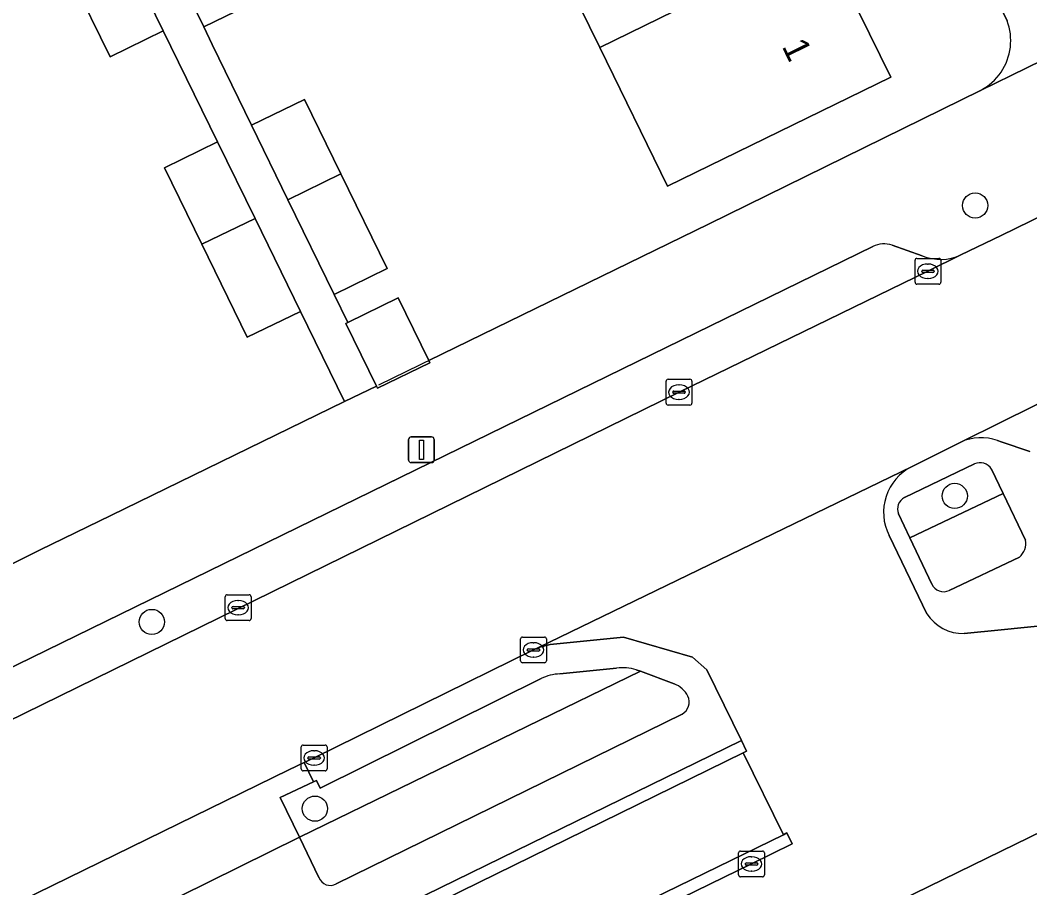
# Model space of a CAD drawing. Extents: x 160455 to 162082, y 388339 to 389736.
# Drawn here: x 160961.98 to 161001.11, y 388927.38 to 388961.02 of the extents above; entities that cross this region are included whole.
import ezdxf

# ---------------------------------------------------------------- set-up
doc = ezdxf.new("R2010")
doc.units = 0
for name, color, linetype in [('IMGEO_Boom', 7, 'Continuous'), ('IMGEO_Erf', 7, 'Continuous'), ('IMGEO_Groenvoorziening', 7, 'Continuous'), ('IMGEO_Kolk', 7, 'Continuous'), ('IMGEO_Lichtmast', 7, 'Continuous'), ('IMGEO_Muur', 7, 'Continuous'), ('IMGEO_Pand', 7, 'Continuous'), ('IMGEO_Pand_nummerreeks', 7, 'Continuous'), ('IMGEO_Parkeervlak_open', 7, 'Continuous'), ('IMGEO_Rijbaan_lokaal_gesloten', 7, 'Continuous'), ('IMGEO_Rijbaan_lokaal_open', 7, 'Continuous'), ('IMGEO_Voetpad_open', 7, 'Continuous')]:
    doc.layers.add(name, color=color, linetype=linetype)

msp = doc.modelspace()

# ---------------------------------------------------------------- linework, layer by layer
at = {"layer": 'IMGEO_Boom'}
for centre in [(160998.994, 388953.831), (160998.203, 388942.573), (160967.077, 388937.688), (160973.401, 388930.45)]:
    msp.add_circle(centre, 0.489, dxfattribs=at)
at = {"layer": 'IMGEO_Erf'}
for points in [[(160951.165, 388934.782), (160962.079, 388940.151), (160962.749, 388940.478), (160965.493, 388941.816), (160974.545, 388946.231), (160972.835, 388949.729), (160970.778, 388948.723), (160969.014, 388952.332), (160967.567, 388955.292), (160969.624, 388956.297), (160967.813, 388959.998), (160967.515, 388960.608), (160965.458, 388959.602), (160963.977, 388962.631), (160962.545, 388965.561), (160964.602, 388966.566), (160962.802, 388970.25), (160962.524, 388970.818), (160960.467, 388969.813), (160958.963, 388972.89), (160957.534, 388975.814)], [(160994.078, 388962.183), (160995.724, 388958.813), (160987.069, 388954.587), (160984.44, 388959.961), (160982.069, 388964.807)], [(160971.146, 388961.759), (160969.089, 388960.754), (160969.418, 388960.08), (160970.94, 388956.941), (160972.998, 388957.946), (160974.409, 388955.057), (160976.203, 388951.385), (160974.146, 388950.38), (160974.676, 388949.296), (160976.632, 388950.251), (160977.82, 388947.82), (160988.661, 388953.113), (160999.198, 388958.296)], [(161000.234, 388960.992), (161000, 388961.47)]]:
    msp.add_lwpolyline(points, dxfattribs=at)
for centre, radius, start, end in [((160998.203, 388960.225), 2.171, 325.8712, 20.6824), ((160998.213, 388960.215), 2.157, 297.1704, 325.9457)]:
    msp.add_arc(centre, radius, start, end, dxfattribs=at)
at = {"layer": 'IMGEO_Groenvoorziening'}
for points in [[(160998.965, 388943.817), (160996.26, 388942.512)], [(161000.084, 388942.668), (160999.632, 388943.615)], [(160996.02, 388941.882), (160996.463, 388940.951), (161000.084, 388942.668)], [(161000.084, 388942.668), (160996.463, 388940.951), (160997.318, 388939.151)], [(161000.944, 388940.865), (161000.084, 388942.668)], [(160997.984, 388938.912), (161000.708, 388940.2)], [(160985.091, 388935.897), (160982.895, 388935.674)], [(160986.019, 388935.774), (160985.859, 388935.833)], [(160982.171, 388935.491), (160973.599, 388931.241), (160973.458, 388931.54), (160973.343, 388931.486), (160972.059, 388930.889), (160972.801, 388929.345), (160986.019, 388935.774)], [(160987.325, 388935.292), (160986.019, 388935.774), (160972.801, 388929.345), (160973.553, 388927.779)], [(160974.221, 388927.534), (160987.631, 388934.117)]]:
    msp.add_lwpolyline(points, dxfattribs=at)
for centre, radius, start, end in [((160999.18, 388943.326), 0.536, 32.6054, 113.6969), ((160996.475, 388942.069), 0.492, 115.9501, 202.341), ((161000.285, 388940.724), 0.673, 308.8634, 12.0584), ((160997.765, 388939.35), 0.489, 203.9653, 296.5528), ((160985.326, 388934.072), 1.84, 73.1507, 97.322), ((160982.954, 388933.917), 1.758, 91.9235, 116.4467), ((160986.957, 388934.347), 1.014, 27.2866, 68.7034), ((160987.375, 388934.585), 0.534, 298.6622, 25.1617), ((160973.993, 388927.944), 0.47, 200.6192, 299.0981)]:
    msp.add_arc(centre, radius, start, end, dxfattribs=at)
at = {"layer": 'IMGEO_Kolk'}
for p, q in [((160996.664, 388950.857), (160996.664, 388951.709)), ((160996.739, 388951.783), (160997.591, 388951.783)), ((160997.152, 388951.563), (160997.177, 388951.563)), ((160997.665, 388951.709), (160997.665, 388950.857)), ((160996.923, 388951.277), (160996.923, 388951.289)), ((160997.361, 388951.24), (160996.963, 388951.24)), ((160996.966, 388951.326), (160997.364, 388951.326)), ((160997.407, 388951.289), (160997.407, 388951.277)), ((160997.591, 388950.783), (160996.739, 388950.783)), ((160997.175, 388951.003), (160997.15, 388951.003)), ((160987.013, 388946.171), (160987.013, 388947.023)), ((160987.088, 388947.097), (160987.94, 388947.097)), ((160987.501, 388946.877), (160987.526, 388946.877)), ((160988.014, 388947.023), (160988.014, 388946.171)), ((160987.272, 388946.591), (160987.272, 388946.603)), ((160987.71, 388946.554), (160987.312, 388946.554)), ((160987.315, 388946.64), (160987.713, 388946.64)), ((160987.756, 388946.603), (160987.756, 388946.591)), ((160987.94, 388946.097), (160987.088, 388946.097)), ((160987.524, 388946.317), (160987.499, 388946.317)), ((160969.924, 388937.816), (160969.924, 388938.668)), ((160969.999, 388938.742), (160970.851, 388938.742)), ((160970.925, 388938.668), (160970.925, 388937.816)), ((160970.183, 388938.236), (160970.183, 388938.248)), ((160970.621, 388938.199), (160970.223, 388938.199)), ((160970.226, 388938.285), (160970.624, 388938.285)), ((160970.412, 388938.522), (160970.437, 388938.522)), ((160970.667, 388938.248), (160970.667, 388938.236)), ((160970.435, 388937.962), (160970.41, 388937.962)), ((160970.851, 388937.742), (160969.999, 388937.742)), ((160981.372, 388936.178), (160981.372, 388937.03)), ((160981.447, 388937.104), (160982.299, 388937.104)), ((160982.373, 388937.03), (160982.373, 388936.178)), ((160981.674, 388936.647), (160982.072, 388936.647)), ((160981.86, 388936.884), (160981.885, 388936.884)), ((160981.631, 388936.598), (160981.631, 388936.61)), ((160982.069, 388936.561), (160981.671, 388936.561)), ((160981.883, 388936.324), (160981.858, 388936.324)), ((160982.115, 388936.61), (160982.115, 388936.598)), ((160982.299, 388936.104), (160981.447, 388936.104)), ((160972.868, 388931.99), (160972.868, 388932.842)), ((160972.943, 388932.916), (160973.795, 388932.916)), ((160973.869, 388932.842), (160973.869, 388931.99)), ((160973.127, 388932.41), (160973.127, 388932.422)), ((160973.565, 388932.373), (160973.167, 388932.373)), ((160973.17, 388932.459), (160973.568, 388932.459)), ((160973.356, 388932.696), (160973.381, 388932.696)), ((160973.611, 388932.422), (160973.611, 388932.41)), ((160973.379, 388932.136), (160973.354, 388932.136)), ((160973.795, 388931.916), (160972.943, 388931.916)), ((160989.901, 388928.806), (160990.753, 388928.806)), ((160989.826, 388927.88), (160989.826, 388928.732)), ((160990.314, 388928.586), (160990.339, 388928.586)), ((160990.827, 388928.732), (160990.827, 388927.88)), ((160990.085, 388928.3), (160990.085, 388928.312)), ((160990.523, 388928.263), (160990.125, 388928.263)), ((160990.128, 388928.349), (160990.526, 388928.349)), ((160990.337, 388928.026), (160990.312, 388928.026)), ((160990.569, 388928.312), (160990.569, 388928.3)), ((160990.753, 388927.806), (160989.901, 388927.806))]:
    msp.add_line(p, q, dxfattribs=at)
for points in [[(160996.664, 388950.857), (160996.664, 388951.709)], [(160996.739, 388951.783), (160997.591, 388951.783)], [(160997.665, 388951.709), (160997.665, 388950.857)], [(160997.591, 388950.783), (160996.739, 388950.783)], [(160987.013, 388946.171), (160987.013, 388947.023)], [(160987.088, 388947.097), (160987.94, 388947.097)], [(160988.014, 388947.023), (160988.014, 388946.171)], [(160987.94, 388946.097), (160987.088, 388946.097)], [(160969.924, 388937.816), (160969.924, 388938.668)], [(160969.999, 388938.742), (160970.851, 388938.742)], [(160970.925, 388938.668), (160970.925, 388937.816)], [(160970.851, 388937.742), (160969.999, 388937.742)], [(160981.372, 388936.178), (160981.372, 388937.03)], [(160981.447, 388937.104), (160982.299, 388937.104)], [(160982.373, 388937.03), (160982.373, 388936.178)], [(160982.299, 388936.104), (160981.447, 388936.104)], [(160972.868, 388931.99), (160972.868, 388932.842)], [(160972.943, 388932.916), (160973.795, 388932.916)], [(160973.869, 388932.842), (160973.869, 388931.99)], [(160973.795, 388931.916), (160972.943, 388931.916)], [(160989.901, 388928.806), (160990.753, 388928.806)], [(160989.826, 388927.88), (160989.826, 388928.732)], [(160990.827, 388928.732), (160990.827, 388927.88)], [(160990.753, 388927.806), (160989.901, 388927.806)]]:
    msp.add_lwpolyline(points, dxfattribs=at)
for centre, radius, start, end in [((160996.741, 388951.707), 0.0765, 91.552, 178.448), ((160996.741, 388951.707), 0.0765, 91.552, 178.448), ((160997.589, 388951.707), 0.0765, 1.552, 88.448), ((160997.589, 388951.707), 0.0765, 1.552, 88.448), ((160996.963, 388951.286), 0.0403, 85.8775, 175.7526), ((160996.96, 388951.276), 0.0366, 178.938, 274.7102), ((160997.364, 388951.283), 0.043, 264.8664, 352.4533), ((160997.368, 388951.288), 0.0386, 1.7309, 96.639), ((160996.741, 388950.859), 0.0765, 181.552, 268.448), ((160996.741, 388950.859), 0.0765, 181.552, 268.448), ((160997.589, 388950.859), 0.0765, 271.552, 358.448), ((160997.589, 388950.859), 0.0765, 271.552, 358.448), ((160987.09, 388947.021), 0.0765, 91.552, 178.448), ((160987.09, 388947.021), 0.0765, 91.552, 178.448), ((160987.938, 388947.021), 0.0765, 1.552, 88.448), ((160987.938, 388947.021), 0.0765, 1.552, 88.448), ((160987.312, 388946.6), 0.0403, 85.8775, 175.7526), ((160987.309, 388946.59), 0.0366, 178.938, 274.7102), ((160987.713, 388946.597), 0.043, 264.8664, 352.4533), ((160987.717, 388946.602), 0.0386, 1.7309, 96.639), ((160987.09, 388946.173), 0.0765, 181.552, 268.448), ((160987.09, 388946.173), 0.0765, 181.552, 268.448), ((160987.938, 388946.173), 0.0765, 271.552, 358.448), ((160987.938, 388946.173), 0.0765, 271.552, 358.448), ((160970.001, 388938.666), 0.0765, 91.552, 178.448), ((160970.001, 388938.666), 0.0765, 91.552, 178.448), ((160970.849, 388938.666), 0.0765, 1.552, 88.448), ((160970.849, 388938.666), 0.0765, 1.552, 88.448), ((160970.223, 388938.245), 0.0403, 85.8775, 175.7526), ((160970.22, 388938.235), 0.0366, 178.938, 274.7102), ((160970.624, 388938.242), 0.043, 264.8664, 352.4533), ((160970.628, 388938.247), 0.0386, 1.7309, 96.639), ((160970.001, 388937.818), 0.0765, 181.552, 268.448), ((160970.001, 388937.818), 0.0765, 181.552, 268.448), ((160970.849, 388937.818), 0.0765, 271.552, 358.448), ((160970.849, 388937.818), 0.0765, 271.552, 358.448), ((160981.449, 388937.028), 0.0765, 91.552, 178.448), ((160981.449, 388937.028), 0.0765, 91.552, 178.448), ((160982.297, 388937.028), 0.0765, 1.552, 88.448), ((160982.297, 388937.028), 0.0765, 1.552, 88.448), ((160981.671, 388936.607), 0.0403, 85.8775, 175.7526), ((160982.076, 388936.609), 0.0386, 1.7309, 96.639), ((160981.668, 388936.597), 0.0366, 178.938, 274.7102), ((160982.072, 388936.604), 0.043, 264.8664, 352.4533), ((160981.449, 388936.18), 0.0765, 181.552, 268.448), ((160981.449, 388936.18), 0.0765, 181.552, 268.448), ((160982.297, 388936.18), 0.0765, 271.552, 358.448), ((160982.297, 388936.18), 0.0765, 271.552, 358.448), ((160972.945, 388932.84), 0.0765, 91.552, 178.448), ((160972.945, 388932.84), 0.0765, 91.552, 178.448), ((160973.793, 388932.84), 0.0765, 1.552, 88.448), ((160973.793, 388932.84), 0.0765, 1.552, 88.448), ((160973.167, 388932.419), 0.0403, 85.8775, 175.7526), ((160973.164, 388932.409), 0.0366, 178.938, 274.7102), ((160973.568, 388932.416), 0.043, 264.8664, 352.4533), ((160973.572, 388932.421), 0.0386, 1.7309, 96.639), ((160972.945, 388931.992), 0.0765, 181.552, 268.448), ((160972.945, 388931.992), 0.0765, 181.552, 268.448), ((160973.793, 388931.992), 0.0765, 271.552, 358.448), ((160973.793, 388931.992), 0.0765, 271.552, 358.448), ((160989.903, 388928.73), 0.0765, 91.552, 178.448), ((160989.903, 388928.73), 0.0765, 91.552, 178.448), ((160990.751, 388928.73), 0.0765, 1.552, 88.448), ((160990.751, 388928.73), 0.0765, 1.552, 88.448), ((160990.125, 388928.309), 0.0403, 85.8775, 175.7526), ((160990.122, 388928.299), 0.0366, 178.938, 274.7102), ((160990.526, 388928.306), 0.043, 264.8664, 352.4533), ((160990.53, 388928.311), 0.0386, 1.7309, 96.639), ((160989.903, 388927.882), 0.0765, 181.552, 268.448), ((160989.903, 388927.882), 0.0765, 181.552, 268.448), ((160990.751, 388927.882), 0.0765, 271.552, 358.448), ((160990.751, 388927.882), 0.0765, 271.552, 358.448)]:
    msp.add_arc(centre, radius, start, end, dxfattribs=at)
for centre, major_axis, ratio, start_param, end_param in [((160997.151, 388951.283), (-0.387, 0.002), 0.722429, 4.712389, 7.853982), ((160997.176, 388951.283), (-0.39, 0.002), 0.717154, 1.570796, 4.712389), ((160987.5, 388946.597), (-0.387, 0.002), 0.722429, 4.712389, 7.853982), ((160987.525, 388946.597), (-0.39, 0.002), 0.717154, 1.570796, 4.712389), ((160970.411, 388938.242), (-0.387, 0.002), 0.722429, 4.712389, 7.853982), ((160970.436, 388938.242), (-0.39, 0.002), 0.717154, 1.570796, 4.712389), ((160981.859, 388936.604), (-0.387, 0.002), 0.722429, 4.712389, 7.853982), ((160981.884, 388936.604), (-0.39, 0.002), 0.717154, 1.570796, 4.712389), ((160973.355, 388932.416), (-0.387, 0.002), 0.722429, 4.712389, 7.853982), ((160973.38, 388932.416), (-0.39, 0.002), 0.717154, 1.570796, 4.712389), ((160990.313, 388928.306), (-0.387, 0.002), 0.722429, 4.712389, 7.853982), ((160990.338, 388928.306), (-0.39, 0.002), 0.717154, 1.570796, 4.712389)]:
    msp.add_ellipse(centre, major_axis=major_axis, ratio=ratio, start_param=start_param, end_param=end_param, dxfattribs=at)
at = {"layer": 'IMGEO_Lichtmast'}
for p, q in [((160977.134, 388944.863), (160977.924, 388944.863)), ((160977.924, 388944.863), (160977.134, 388944.863)), ((160977.034, 388943.963), (160977.034, 388944.763)), ((160977.034, 388944.763), (160977.034, 388943.963)), ((160978.024, 388944.763), (160978.024, 388943.963)), ((160978.024, 388943.963), (160978.024, 388944.763)), ((160977.924, 388943.863), (160977.134, 388943.863)), ((160977.134, 388943.863), (160977.924, 388943.863))]:
    msp.add_line(p, q, dxfattribs=at)
msp.add_lwpolyline([(160977.454, 388944.738), (160977.604, 388944.738), (160977.604, 388943.988), (160977.454, 388943.988), (160977.454, 388944.738)], dxfattribs=at)
for centre, start, end in [((160977.134, 388944.763), 90, 180), ((160977.134, 388944.763), 90, 180), ((160977.924, 388944.763), 0, 90), ((160977.924, 388944.763), 360, 90), ((160977.134, 388943.963), 180, 270), ((160977.134, 388943.963), 180, 270), ((160977.924, 388943.963), 270, 0), ((160977.924, 388943.963), 270, 0)]:
    msp.add_arc(centre, 0.1, start, end, dxfattribs=at)
at = {"layer": 'IMGEO_Muur'}
for points in [[(160988.661, 388953.113), (160975.864, 388946.865)], [(160974.545, 388946.231), (160965.493, 388941.816)], [(160965.493, 388941.816), (160962.749, 388940.478)], [(160962.749, 388940.478), (160962.079, 388940.151)]]:
    msp.add_lwpolyline(points, dxfattribs=at)
msp.add_lwpolyline([(160989.999, 388932.609), (160990.135, 388932.678), (160989.935, 388933.091), (160969.534, 388923.115), (160971.467, 388919.109), (160990.326, 388928.308), (160991.898, 388929.092), (160991.696, 388929.511), (160991.562, 388929.435), (160971.684, 388919.749), (160970.161, 388922.89)], close=True, dxfattribs=at)
at = {"layer": 'IMGEO_Pand'}
for points in [[(160990.717, 388969.037), (160982.069, 388964.807), (160984.44, 388959.961), (160993.094, 388964.192), (160992.985, 388964.415), (160992.347, 388965.716), (160991.709, 388967.016), (160993.503, 388967.897), (160992.513, 388969.916)], [(160994.078, 388962.183), (160995.876, 388963.061), (160994.89, 388965.07), (160993.094, 388964.192), (160984.44, 388959.961), (160987.069, 388954.587), (160995.724, 388958.813)], [(160969.688, 388964.744), (160967.632, 388963.736), (160969.089, 388960.754), (160971.146, 388961.759)], [(160966.038, 388963.629), (160963.977, 388962.631), (160965.458, 388959.602), (160967.515, 388960.608)], [(160974.409, 388955.057), (160972.998, 388957.946), (160970.94, 388956.941), (160972.352, 388954.051)], [(160971.078, 388953.324), (160969.624, 388956.297), (160967.567, 388955.292), (160969.014, 388952.332)], [(160974.409, 388955.057), (160972.352, 388954.051), (160974.146, 388950.38), (160976.203, 388951.385)], [(160971.078, 388953.324), (160969.014, 388952.332), (160970.778, 388948.723), (160972.835, 388949.729)], [(160974.676, 388949.296), (160974.599, 388949.258), (160975.786, 388946.828), (160975.826, 388946.746), (160977.859, 388947.739), (160977.82, 388947.82), (160976.632, 388950.251)]]:
    msp.add_lwpolyline(points, close=True, dxfattribs=at)
msp.add_lwpolyline([(161043.069, 388949.917), (161032.31, 388944.65), (161030.463, 388948.422), (161029.368, 388950.767), (161012.156, 388942.339), (161013.333, 388939.986), (161015.169, 388936.207), (161000, 388928.797), (160973.153, 388915.681)], dxfattribs=at)
at = {"layer": 'IMGEO_Parkeervlak_open'}
for points in [[(161024.896, 388957.574), (161022.462, 388956.395), (161002.479, 388946.656), (161000, 388945.432), (160998.437, 388944.66)], [(160996.944, 388951.885), (160995.774, 388952.295)], [(160955.947, 388931.117), (160987.515, 388946.596), (160997.165, 388951.282), (160998.445, 388951.916)], [(160995.033, 388952.24), (160957.845, 388934.069)], [(160999.861, 388944.723), (161000, 388944.676), (161001.113, 388944.301)]]:
    msp.add_lwpolyline(points, dxfattribs=at)
for centre, radius, start, end in [((160995.468, 388951.396), 0.95, 71.2113, 117.2786), ((160997.66, 388953.575), 1.835, 247.04, 295.3263), ((160999.226, 388942.944), 1.889, 70.3636, 114.7028)]:
    msp.add_arc(centre, radius, start, end, dxfattribs=at)
at = {"layer": 'IMGEO_Rijbaan_lokaal_gesloten'}
for points in [[(161038.277, 388971.349), (161020.479, 388962.67), (161018.619, 388961.765), (161018.366, 388961.642), (161015.01, 388959.96), (161002.854, 388954.068), (161000, 388952.675), (160998.445, 388951.916), (160997.165, 388951.282), (160987.515, 388946.596), (160955.947, 388931.117), (160958.731, 388925.273)], [(160960.755, 388926.265), (160972.387, 388931.949), (160972.985, 388932.234), (160973.368, 388932.417), (160981.872, 388936.606), (160982.072, 388936.703), (160996.529, 388943.704), (160998.437, 388944.66), (161000, 388945.432), (161002.479, 388946.656), (161022.462, 388956.395), (161024.896, 388957.574), (161041.753, 388965.847)]]:
    msp.add_lwpolyline(points, dxfattribs=at)
msp.add_lwpolyline([(160989.999, 388932.609), (160970.161, 388922.89), (160971.684, 388919.749), (160991.562, 388929.435)], close=True, dxfattribs=at)
at = {"layer": 'IMGEO_Rijbaan_lokaal_open'}
for points in [[(160996.529, 388943.704), (160982.072, 388936.703), (160982.519, 388936.816), (160985.368, 388937.098), (160988.034, 388936.323), (160988.595, 388935.834), (160989.935, 388933.091), (160990.135, 388932.678), (160989.999, 388932.609), (160991.562, 388929.435), (160991.696, 388929.511), (160991.898, 388929.092), (160990.326, 388928.308), (160971.467, 388919.109), (160973.153, 388915.681), (161000, 388928.797), (161015.169, 388936.207), (161013.333, 388939.986), (161009.953, 388938.385), (161000, 388937.384), (160998.571, 388937.24)], [(160997.119, 388938.003), (160995.659, 388941.039)]]:
    msp.add_lwpolyline(points, dxfattribs=at)
for centre, radius, start, end in [((160997.416, 388941.94), 1.974, 116.6892, 207.1519), ((160998.539, 388938.941), 1.702, 213.465, 271.0928)]:
    msp.add_arc(centre, radius, start, end, dxfattribs=at)
at = {"layer": 'IMGEO_Voetpad_open'}
for points in [[(160979.372, 389044.682), (160979.217, 389045.279), (160978.423, 389046.942), (160974.68, 389045.11), (160962.045, 389038.924), (160967.485, 389027.747), (160963.237, 389025.675), (160965.26, 389021.604), (160975.598, 389000.511), (160975.849, 389000), (160976.451, 388998.772), (160977.985, 388999.523), (160978.97, 389000), (160980.708, 389000.842), (160981.121, 389000), (161000, 388961.47), (161000.234, 388960.992)], [(160998.571, 388937.24), (161000, 388937.384), (161009.953, 388938.385), (161013.333, 388939.986), (161012.156, 388942.339), (161029.368, 388950.767), (161030.463, 388948.422), (161041.976, 388954.054), (161049.108, 388966.119)], [(160966.038, 388963.629), (160967.515, 388960.608), (160967.813, 388959.998), (160969.624, 388956.297), (160971.078, 388953.324), (160972.835, 388949.729), (160974.545, 388946.231), (160975.786, 388946.828), (160974.599, 388949.258), (160974.676, 388949.296), (160974.146, 388950.38), (160972.352, 388954.051), (160970.94, 388956.941), (160969.418, 388960.08), (160969.089, 388960.754), (160967.632, 388963.736)], [(160999.198, 388958.296), (161004.593, 388960.921), (161004.323, 388961.485), (161003.536, 388963.113)], [(160998.445, 388951.916), (161000, 388952.675), (161002.854, 388954.068), (161002.636, 388954.517), (161004.593, 388960.921), (160999.198, 388958.296), (160988.661, 388953.113), (160977.82, 388947.82), (160977.859, 388947.739), (160975.826, 388946.746), (160975.786, 388946.828), (160974.545, 388946.231), (160965.493, 388941.816), (160962.749, 388940.478), (160962.079, 388940.151), (160951.165, 388934.782), (160947.207, 388933.03), (160948.304, 388930.76)], [(160995.774, 388952.295), (160996.944, 388951.885)], [(160957.845, 388934.069), (160995.033, 388952.24)], [(160998.437, 388944.66), (160996.529, 388943.704)], [(161001.113, 388944.301), (161000, 388944.676), (160999.861, 388944.723)], [(160996.26, 388942.512), (160998.965, 388943.817)], [(160999.632, 388943.615), (161000.084, 388942.668), (161000.944, 388940.865)], [(160997.318, 388939.151), (160996.463, 388940.951), (160996.02, 388941.882)], [(160995.659, 388941.039), (160997.119, 388938.003)], [(161000.708, 388940.2), (160997.984, 388938.912)], [(160989.935, 388933.091), (160988.595, 388935.834), (160988.034, 388936.323), (160985.368, 388937.098), (160982.519, 388936.816), (160982.072, 388936.703), (160981.872, 388936.606), (160973.368, 388932.417), (160972.985, 388932.234), (160973.343, 388931.486), (160973.458, 388931.54), (160973.599, 388931.241), (160982.171, 388935.491)], [(160982.895, 388935.674), (160985.091, 388935.897)], [(160985.859, 388935.833), (160986.019, 388935.774), (160987.325, 388935.292)], [(160987.631, 388934.117), (160974.221, 388927.534)], [(160953.795, 388919.563), (160959.941, 388907.032), (160962.779, 388908.43), (160961.911, 388910.2), (160973.153, 388915.681), (160971.467, 388919.109), (160969.534, 388923.115), (160989.935, 388933.091)], [(160973.553, 388927.779), (160972.801, 388929.345), (160958.834, 388922.446), (160957.691, 388924.759), (160956.652, 388924.246)]]:
    msp.add_lwpolyline(points, dxfattribs=at)
msp.add_lwpolyline([(160972.801, 388929.345), (160972.059, 388930.889), (160973.343, 388931.486), (160972.985, 388932.234), (160972.387, 388931.949), (160960.755, 388926.265), (160958.841, 388925.327), (160958.731, 388925.273), (160957.691, 388924.759), (160958.834, 388922.446)], close=True, dxfattribs=at)
for centre, radius, start, end in [((160998.203, 388960.225), 2.171, 325.8712, 20.6824), ((160998.213, 388960.215), 2.157, 297.1704, 325.9457), ((160995.468, 388951.396), 0.95, 71.2113, 117.2786), ((160997.66, 388953.575), 1.835, 247.04, 295.3263), ((160999.226, 388942.944), 1.889, 70.3636, 114.7028), ((160997.416, 388941.94), 1.974, 116.6892, 207.1519), ((160999.18, 388943.326), 0.536, 32.6054, 113.6969), ((160996.475, 388942.069), 0.492, 115.9501, 202.341), ((161000.285, 388940.724), 0.673, 308.8634, 12.0584), ((160997.765, 388939.35), 0.489, 203.9653, 296.5528), ((160998.539, 388938.941), 1.702, 213.465, 271.0928), ((160985.326, 388934.072), 1.84, 73.1507, 97.322), ((160982.954, 388933.917), 1.758, 91.9235, 116.4467), ((160986.957, 388934.347), 1.014, 27.2866, 68.7034), ((160987.375, 388934.585), 0.534, 298.6622, 25.1617), ((160973.993, 388927.944), 0.47, 200.6192, 299.0981)]:
    msp.add_arc(centre, radius, start, end, dxfattribs=at)

# ---------------------------------------------------------------- texts
at = {"layer": 'IMGEO_Pand_nummerreeks'}
msp.add_text('1', height=1, rotation=296.1267, dxfattribs=at).set_placement((160991.486, 388960.004))

doc.saveas('drawing.dxf')
